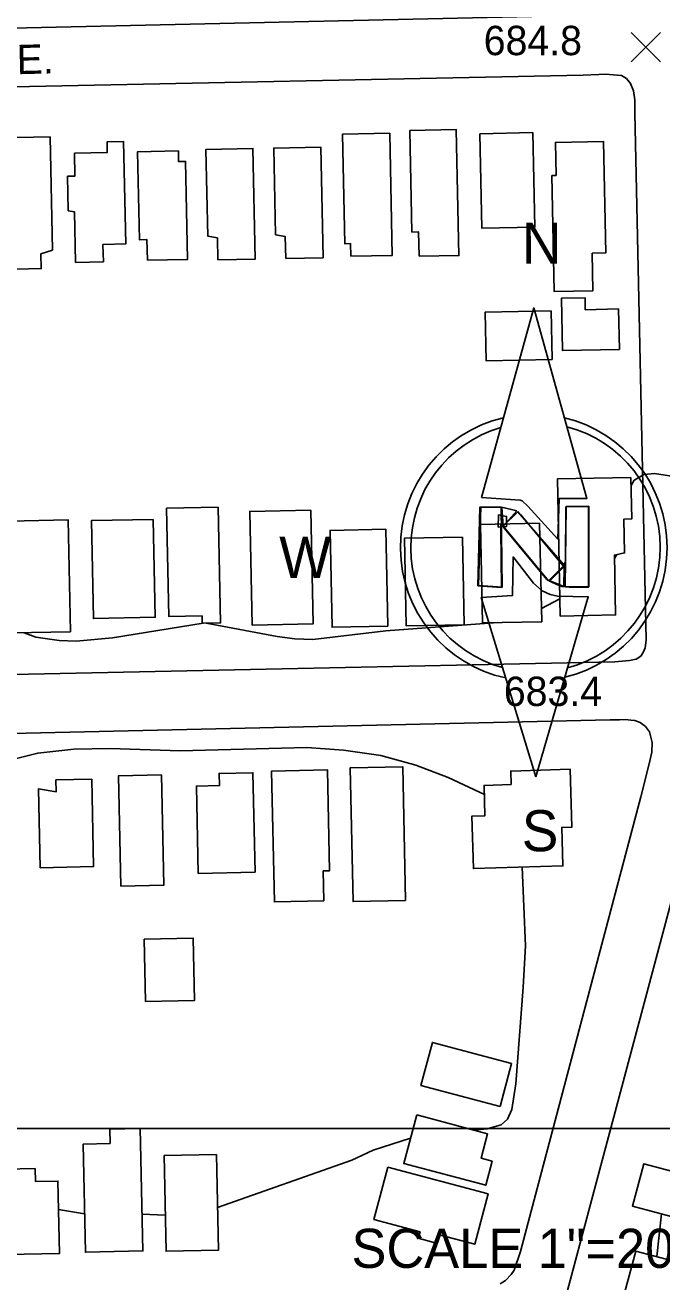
# Model space of a CAD drawing. Extents: x 79600 to 91800, y 75600 to 84400.
# Drawn here: x 85630 to 85955, y 76922 to 77564 of the extents above; entities that cross this region are included whole.
import ezdxf

# ---------------------------------------------------------------- set-up
doc = ezdxf.new("R2010")
doc.units = 0
for name, color, linetype in [('080-085$0$TI_NORTHA', 7, 'Continuous'), ('080-085$0$TI_SCLBAR', 7, 'Continuous'), ('080-090$0$BLDG', 7, 'Continuous'), ('080-090$0$GRID', 7, 'Continuous'), ('080-090$0$INTER', 7, 'Continuous'), ('080-090$0$ROAD', 7, 'Continuous'), ('080-090$0$ROAD-NAME', 7, 'Continuous'), ('080-090$0$SPOTMARK', 7, 'Continuous'), ('080-090$0$SPOTS', 7, 'Continuous')]:
    doc.layers.add(name, color=color, linetype=linetype)

# ---------------------------------------------------------------- blocks, each defined once
blk = doc.blocks.new('080-090$0$SPOTS')
at = {"layer": '080-090$0$SPOTMARK'}
for p, q in [((-0.5, -0.5), (0.5, 0.5)), ((-0.5, 0.5), (0.5, -0.5))]:
    blk.add_line(p, q, dxfattribs=at)

msp = doc.modelspace()

# ---------------------------------------------------------------- linework, layer by layer
at = {"layer": '080-085$0$TI_NORTHA'}
for p, q in [((85883.28, 77313.45), (85905.04, 77287.41)), ((85873.17, 77308.29), (85873.12, 77305.63)), ((85874.95, 77306.49), (85896.71, 77280.45)), ((85905.04, 77287.41), (85906.26, 77289.46))]:
    msp.add_line(p, q, dxfattribs=at)
for points in [[(85863.32, 77322.4), (85889.92, 77419.22), (85917.09, 77321.87), (85902.91, 77321.79), (85902.29, 77301.12), (85886.89, 77317.9), (85883.97, 77320.61), (85883.09, 77320.92), (85863.32, 77322.4)], [(85861.46, 77277.15), (85862.37, 77317.31), (85873.3, 77317.15)], [(85906.26, 77289.46), (85906.39, 77317.53), (85917.91, 77317.65), (85917.88, 77276.58), (85908.13, 77276.44)], [(85861.46, 77277.15), (85873.56, 77276.37), (85873.12, 77305.63)], [(85874.95, 77306.49), (85874.27, 77307.61), (85873.17, 77308.29), (85873.17, 77308.29)], [(85890.98, 77179.54), (85863.12, 77271.28), (85879.1, 77272.22), (85879.4, 77292.01), (85889.83, 77278.55), (85894.21, 77274.64), (85898.32, 77272.81), (85902.14, 77271.86), (85917.8, 77271.62), (85890.98, 77179.54)], [(85905.04, 77287.41), (85905.52, 77287.72), (85905.52, 77287.72)], [(85896.71, 77280.45), (85899.21, 77279.15), (85901.41, 77278.01), (85904.28, 77276.87), (85908.13, 77276.44)]]:
    msp.add_lwpolyline(points, dxfattribs=at)
for points in [[(85861.71, 77277.38), (85862.85, 77317.51), (85873.28, 77317.38), (85873.89, 77276.57)], [(85873.72, 77317.38), (85874.27, 77307.61), (85881.24, 77315.51)], [(85918.08, 77317.95), (85918.03, 77276.7), (85906.06, 77276.85), (85906.55, 77317.65)], [(85871.82, 77307.2), (85871.9, 77313.41), (85876.1, 77312.69), (85876.04, 77307.59)], [(85874.27, 77307.61), (85897.44, 77279.83), (85905.52, 77287.72), (85881.9, 77315.06)], [(85898.11, 77279.82), (85905.51, 77287.05), (85905.39, 77276.85)]]:
    msp.add_lwpolyline(points, close=True, dxfattribs=at)
for centre, radius, start, end in [((85889.96, 77296.73), 68.12, 103.12934, 257.84271), ((85889.96, 77296.73), 68.12, 283.45543, 76.727), ((85890.85, 77296.86), 63.7, 106.17329, 254.66932), ((85890.85, 77296.86), 63.7, 284.88878, 75.44283)]:
    msp.add_arc(centre, radius, start, end, dxfattribs=at)
at = {"layer": '080-090$0$BLDG'}
for points in [[(85831.4, 77445.55), (85831.14, 77458), (85827.72, 77457.93), (85826.65, 77509.78), (85850.4, 77510.27), (85851.73, 77445.97)], [(85638.15, 77446.86), (85638.3, 77439.28), (85618.74, 77438.87), (85617.35, 77506.06), (85642.87, 77506.59), (85644.06, 77448.74)], [(85669.88, 77451.67), (85670.06, 77442.77), (85655.85, 77442.48), (85655.32, 77468.32), (85652.17, 77468.82), (85651.8, 77486.49), (85655.58, 77486.57), (85655.34, 77498.26), (85672.06, 77498.61), (85671.95, 77503.98), (85680.43, 77504.16), (85681.51, 77451.91)], [(85796.44, 77445.6), (85796.31, 77452.07), (85793.37, 77452.01), (85792.21, 77507.9), (85816.42, 77508.4), (85817.71, 77446.04)], [(85862.48, 77508.18), (85889.45, 77508.74), (85890.45, 77460.44), (85863.48, 77459.89)], [(85901.42, 77486.86), (85899.23, 77486.81), (85900.45, 77427.54), (85920.22, 77427.95), (85919.82, 77447.15), (85926.73, 77447.29), (85925.56, 77504.3), (85901.07, 77503.79)], [(85692.56, 77443.54), (85692.34, 77454.1), (85688.5, 77454.02), (85687.58, 77499), (85708.38, 77499.43), (85708.49, 77493.99), (85712.06, 77494.06), (85713.09, 77443.96)], [(85728.6, 77443.69), (85728.36, 77454.92), (85723.45, 77455.85), (85722.48, 77500.17), (85746.46, 77500.7), (85747.7, 77444.11)], [(85763.23, 77444.4), (85762.99, 77455.63), (85758.08, 77456.57), (85757.11, 77500.89), (85781.1, 77501.41), (85782.33, 77444.82)], [(85933.28, 77418.64), (85916.3, 77418.29), (85916.17, 77424.36), (85904.12, 77424.11), (85904.67, 77397.42), (85933.71, 77398.02)], [(85898.79, 77417.66), (85865.11, 77416.96), (85865.62, 77392.17), (85899.3, 77392.87)], [(85939.61, 77332.59), (85940.05, 77311.38), (85936.05, 77311.3), (85936.41, 77294), (85931.17, 77292.91), (85931.8, 77262.36), (85903.54, 77261.78), (85902.09, 77331.82)], [(85728.73, 77317.4), (85729.95, 77258.27), (85720.61, 77258.08), (85720.53, 77261.82), (85703.55, 77261.47), (85702.4, 77316.86)], [(85622.08, 77310.32), (85652.06, 77310.94), (85653.24, 77253.74), (85623.26, 77253.12)], [(85695.54, 77311.15), (85696.58, 77261.12), (85664.98, 77260.47), (85663.95, 77310.5)], [(85776.14, 77315.87), (85777.34, 77257.79), (85746.09, 77257.14), (85744.89, 77315.22)], [(85814.36, 77306.14), (85815.38, 77256.63), (85786.89, 77256.04), (85785.87, 77305.55)], [(85892.98, 77309.19), (85894.02, 77258.84), (85863.81, 77258.22), (85862.77, 77308.56)], [(85853.54, 77302.12), (85854.46, 77257.35), (85824.79, 77256.73), (85823.86, 77301.51)], [(85782.77, 77116.24), (85782.44, 77131.56), (85785.68, 77131.63), (85784.57, 77183.2), (85756.05, 77182.58), (85757.49, 77115.7)], [(85824.46, 77116.46), (85797.64, 77115.89), (85796.17, 77184.21), (85822.99, 77184.79)], [(85878.41, 77175.67), (85864.59, 77175.26), (85865.05, 77159.75), (85858.38, 77159.55), (85859.17, 77132.76), (85904.84, 77134.12), (85904.26, 77153.75), (85909.47, 77153.9), (85908.6, 77183.46), (85878.21, 77182.55)], [(85637.8, 77133.15), (85636.94, 77173.49), (85646, 77172.02), (85645.87, 77178.01), (85664.16, 77178.41), (85665.12, 77133.74)], [(85678.97, 77123.78), (85677.76, 77180.09), (85699.74, 77180.56), (85700.95, 77124.25)], [(85718.59, 77130.28), (85717.63, 77174.87), (85729.35, 77175.13), (85729.22, 77181.34), (85746.49, 77181.71), (85747.58, 77130.9)], [(85691.65, 77064.85), (85690.97, 77096.65), (85716, 77097.19), (85716.69, 77065.38)], [(85872.78, 77011.23), (85832.34, 77021.98), (85838.18, 77043.94), (85878.62, 77033.19)], [(85830.15, 77006.87), (85866.37, 76997.24), (85863.03, 76984.7), (85868.67, 76983.21), (85865.41, 76970.94), (85823.55, 76982.07)], [(85673.47, 76992.19), (85673.31, 76999.52), (85688.92, 76999.85), (85690.26, 76937.36), (85660.92, 76936.73), (85659.73, 76991.89)], [(85727.8, 76986.67), (85728.85, 76937.75), (85702.13, 76937.18), (85701.07, 76986.1)], [(85635.27, 76979.43), (85635.41, 76972.83), (85646.88, 76973.07), (85647.68, 76936.09), (85620.62, 76935.51), (85619.68, 76979.1)], [(85815.36, 76980.14), (85808.27, 76953.48), (85831.86, 76947.21), (85830.97, 76943.86), (85839.52, 76941.59), (85841.61, 76945.61), (85859.81, 76940.77), (85866.65, 76966.51)], [(86016.84, 76941.97), (85997.18, 76947.19), (85995.36, 76940.36), (85961.43, 76949.38), (85962.73, 76954.26), (85940.37, 76960.2), (85946.15, 76981.93), (86022.1, 76961.74)], [(85949.82, 76906.5), (85951.41, 76912.48), (85936.58, 76916.42), (85942.13, 76937.3), (85987.24, 76925.3), (85980.1, 76898.45)]]:
    msp.add_lwpolyline(points, close=True, dxfattribs=at)
at = {"layer": '080-090$0$GRID'}
msp.add_line((90000, 77000), (85000, 77000), dxfattribs=at)
at = {"layer": '080-090$0$INTER'}
for p, q in [((85931.21, 77291.13), (85932.49, 77293.18)), ((85893.88, 77265.55), (85903.36, 77270.5)), ((85647.19, 76958.49), (85660.5, 76956.38)), ((85689.86, 76956.12), (85701.73, 76955.67)), ((85955.28, 76956.24), (85952.83, 76934.45))]:
    msp.add_line(p, q, dxfattribs=at)
for points in [[(85939.7, 77328.47), (85941.23, 77331.12), (85946.45, 77334.15), (85951.62, 77334.65), (85964.8, 77332.63), (85971.27, 77330.03), (85976.93, 77326.71), (85981.4, 77323.07), (85987.82, 77312.33)], [(85629.64, 77253.25), (85635.5, 77251.05), (85647.47, 77249.28), (85656.1, 77248.92), (85674.71, 77250.68), (85721.02, 77258.09)], [(85722.52, 77258.12), (85758.84, 77251.39), (85767.9, 77250.18), (85777.08, 77249.72), (85814.35, 77254.23), (85871.64, 77258.38)], [(85864.73, 77170.53), (85846.18, 77179.19), (85829.78, 77185.6), (85811.87, 77190.45), (85792.8, 77193.27), (85773.98, 77194.53), (85709.28, 77192.9), (85673.5, 77194.02), (85654.95, 77193.82), (85636.57, 77191.76), (85589.48, 77179.88)], [(85859.52, 76999.06), (85866.12, 76999.76), (85873.29, 77001.78), (85876.5, 77004.71), (85878.69, 77009.56), (85880.86, 77022.73), (85884.63, 77072.2), (85885.72, 77093.26), (85883.98, 77133.5)], [(85728.38, 76959.62), (85797.01, 76983.67), (85807.91, 76988.87), (85826.98, 76994.94)]]:
    msp.add_lwpolyline(points, dxfattribs=at)
at = {"layer": '080-090$0$ROAD'}
for p, q in [((85927.02, 77568.88), (85086.57, 77550.08)), ((85359.15, 77526.65), (85915.2, 77538.18)), ((85915.2, 77538.18), (85923.23, 77538.48)), ((85923.23, 77538.48), (85926.56, 77538.56)), ((85926.56, 77538.56), (85934.86, 77538.02)), ((85934.86, 77538.02), (85937.33, 77536.46)), ((85937.33, 77536.46), (85939.37, 77533.93)), ((85939.37, 77533.93), (85940.97, 77530.17)), ((85940.97, 77530.17), (85941.59, 77525.45)), ((85941.59, 77525.45), (85941.63, 77518.94)), ((85941.63, 77518.94), (85947.32, 77249.37)), ((85947.32, 77249.37), (85946.84, 77245.5)), ((85944.7, 77241.24), (85942.32, 77239.75)), ((85945.84, 77243.16), (85944.7, 77241.24)), ((85946.84, 77245.5), (85945.84, 77243.16)), ((85931.36, 77238.4), (85023.46, 77219.11)), ((85938.85, 77239.12), (85931.36, 77238.4)), ((85942.32, 77239.75), (85938.85, 77239.12)), ((85284.39, 77194.05), (85928.97, 77208.8)), ((85928.97, 77208.8), (85933.82, 77208.73)), ((85933.82, 77208.73), (85936.86, 77208.82)), ((85936.86, 77208.82), (85939.49, 77208.64)), ((85939.49, 77208.64), (85941.56, 77208.33)), ((85941.56, 77208.33), (85944.32, 77207.32)), ((85944.32, 77207.32), (85947.06, 77205.34)), ((85947.06, 77205.34), (85949.09, 77202.68)), ((85949.09, 77202.68), (85950.53, 77197.11)), ((85981.39, 77195.53), (85918.05, 76958.04)), ((85950.53, 77197.11), (85950.32, 77192.13)), ((85950.32, 77192.13), (85948.98, 77186.2)), ((85948.98, 77186.2), (85944.71, 77169.37)), ((85944.71, 77169.37), (85883.25, 76937.11)), ((85918.05, 76958.04), (85820.94, 76594.91)), ((85883.25, 76937.11), (85879.92, 76927.47)), ((85878.5, 76925.41), (85875.54, 76922.27)), ((85879.92, 76927.47), (85878.5, 76925.41)), ((85875.54, 76922.27), (85872.75, 76920.52))]:
    msp.add_line(p, q, dxfattribs=at)

# ---------------------------------------------------------------- block references
at = {"layer": '080-090$0$SPOTMARK', "xscale": 15, "yscale": 15}
msp.add_blockref('080-090$0$SPOTS', (85947.22, 77552.42), dxfattribs=at)

# ---------------------------------------------------------------- texts
at = {"layer": '080-085$0$TI_NORTHA'}
for s, p in [('N', (85883.84, 77441.76)), ('W', (85759.93, 77281.25)), ('S', (85883.84, 77141.58))]:
    msp.add_text(s, height=21, dxfattribs=at).set_placement(p)
at = {"layer": '080-085$0$TI_SCLBAR'}
msp.add_text('SCALE 1"=200\'', height=20, dxfattribs=at).set_placement((85796.85, 76928.71))
at = {"layer": '080-090$0$ROAD-NAME'}
msp.add_text('HOLMDEN AVE.', height=15, rotation=1.44972, dxfattribs=at).set_placement((85493.36, 77535.21))
at = {"layer": '080-090$0$SPOTS'}
for s, p in [('684.8', (85864.39, 77548.33)), ('683.4', (85874.68, 77215.8))]:
    msp.add_text(s, height=15, dxfattribs=at).set_placement(p)

doc.saveas('drawing.dxf')
